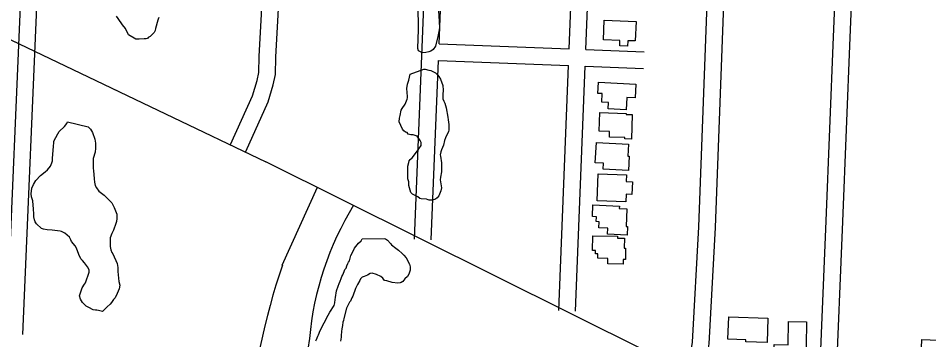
# Model space of a CAD drawing. Extents: x 3677843 to 3715951, y 511991 to 537744.
# Drawn here: x 3698495 to 3700134, y 524461 to 525039 of the extents above; entities that cross this region are included whole.
import ezdxf

# ---------------------------------------------------------------- set-up
doc = ezdxf.new("R2010")
doc.units = 0
for name, color, linetype in [('V-BLDG-OTLN', 7, 'Continuous'), ('V-ROAD-CNTR', 7, 'Continuous'), ('V-SITE-VEGE', 7, 'Continuous')]:
    doc.layers.add(name, color=color, linetype=linetype)

msp = doc.modelspace()

# ---------------------------------------------------------------- linework, layer by layer
at = {"layer": 'V-BLDG-OTLN'}
for points in [[(3699549.9, 525035.7), (3699607.1, 525033.4), (3699605.4, 524998.3), (3699592, 524998.6), (3699591.6, 524988.8), (3699577.8, 524989.5), (3699577.8, 524998.9), (3699548.5, 525000.3)], [(3699539.3, 524924.2), (3699606.6, 524920.7), (3699605.3, 524895.9), (3699590.6, 524896.6), (3699589.4, 524874.5), (3699557, 524876.2), (3699557.6, 524887.8), (3699545.2, 524888.4), (3699546, 524903.7), (3699538.3, 524904.1)], [(3699541.6, 524869.6), (3699589.2, 524867.9), (3699589.2, 524866.3), (3699600.2, 524866), (3699598.7, 524822), (3699586.7, 524822.4), (3699586.8, 524824.6), (3699559, 524825.6), (3699559.4, 524835.5), (3699540.5, 524836.1)], [(3699535.7, 524816), (3699593.6, 524812.9), (3699592.4, 524791.2), (3699594.7, 524791.1), (3699593.3, 524765.4), (3699547.9, 524767.8), (3699548.5, 524778.6), (3699533.7, 524779.4)], [(3699538.9, 524759.4), (3699590, 524757.4), (3699589.5, 524745.3), (3699600.4, 524744.9), (3699599.5, 524722.4), (3699589.1, 524722.9), (3699588.6, 524709), (3699537, 524711)], [(3699529.4, 524703.5), (3699577, 524701.4), (3699576.9, 524697.1), (3699590.4, 524696.6), (3699589, 524664.6), (3699591.9, 524664.5), (3699591.2, 524649.1), (3699555.6, 524650.7), (3699556, 524661.5), (3699540.2, 524662.2), (3699540.7, 524673.3), (3699535.5, 524673.5), (3699535.9, 524682.2), (3699528.5, 524682.5)], [(3699529, 524647.6), (3699573.9, 524647.1), (3699573.8, 524643.6), (3699586.1, 524643.5), (3699585.9, 524625.6), (3699588.2, 524625.6), (3699588, 524605.1), (3699584, 524605.2), (3699583.9, 524597.2), (3699556, 524597.5), (3699556.1, 524607.3), (3699538.3, 524607.5), (3699538.4, 524615.4), (3699534, 524615.4), (3699534, 524621.3), (3699528.7, 524621.3)], [(3699773.8, 524502.2), (3699844.3, 524499.9), (3699842.9, 524456.1), (3699804.7, 524457.3), (3699804.9, 524461), (3699772.5, 524462.1)], [(3699914.1, 524493.3), (3699912.4, 524407), (3699855, 524408.2), (3699855.9, 524452.5), (3699880.8, 524452), (3699881.7, 524494)], [(3700121.7, 524461.6), (3700196, 524458.5), (3700194.1, 524394.9), (3700202.9, 524384.3), (3700268.1, 524381.2), (3700265.1, 524306.4), (3700233.1, 524308.9), (3700232.3, 524300.2), (3700225.6, 524300.6), (3700191.4, 524267.1), (3700157.2, 524303.3), (3700147.7, 524303.4), (3700148.1, 524312.3), (3700115.6, 524313.7)]]:
    msp.add_lwpolyline(points, close=True, dxfattribs=at)
at = {"layer": 'V-ROAD-CNTR'}
for points in [[(3695205.8, 526607.5), (3696686, 525874.7), (3698217.6, 525126.7), (3698940.9, 524781.2)], [(3699782.3, 526105), (3699780.7, 526099.1), (3699778.8, 526090.5), (3699777.2, 526081.8), (3699775.8, 526073.2), (3699774.7, 526064.4), (3699773.9, 526055.5), (3699770.4, 525960.5), (3699761.9, 525743), (3699753.5, 525510.2), (3699741.2, 525235.4), (3699733.7, 525049.8), (3699719.2, 524663.9), (3699708.3, 524456.8), (3699698.5, 524397.5)], [(3698473.5, 524471.6), (3698501.7, 525131.5), (3698527.4, 525747.8), (3698541.8, 526077.9)], [(3698503.4, 524470.3), (3698531.6, 525130.3), (3698557.3, 525746.5), (3698571.8, 526076.8)], [(3699809.3, 526089.3), (3699808.2, 526084.4), (3699806.8, 526076.7), (3699805.5, 526069), (3699804.6, 526061.2), (3699803.9, 526053.6), (3699800.4, 525959.4), (3699791.9, 525741.9), (3699783.5, 525509), (3699771.2, 525234.1), (3699763.6, 525048.6), (3699749.2, 524662.6), (3699738.2, 524453.6), (3699728, 524392.6)], [(3698877.3, 524812), (3698916.8, 524899.5), (3698924.8, 524927), (3698928.3, 524941.8), (3698928.8, 524970.5), (3698936.9, 525123.2), (3698953.7, 525580.2), (3698974.3, 526061.1)], [(3700009, 525973.9), (3700005, 525958.8), (3700000.2, 525928.2), (3699997, 525862.9), (3699988.6, 525627), (3699974.9, 525318), (3699961.7, 525005.9), (3699948.6, 524674.9), (3699936, 524370.7), (3699934.4, 524347.4), (3699931.3, 524329.3), (3699920.7, 524288)], [(3700035.9, 525958.2), (3700034.3, 525952.6), (3700030.1, 525925.2), (3700027, 525861.6), (3700018.6, 525625.8), (3700004.8, 525316.7), (3699991.6, 525004.6), (3699978.6, 524673.7), (3699965.9, 524369.1), (3699964.3, 524343.9), (3699960.6, 524323), (3699949.7, 524280.6)], [(3699252.4, 524993.3), (3699281.9, 525734.7), (3698990.7, 525743.7)], [(3698904.6, 524799.7), (3698945, 524889.1), (3698953.9, 524919.4), (3698958.2, 524938.1), (3698958.8, 524969.4), (3698966.9, 525121.8), (3698983.6, 525579), (3698989.4, 525713.8)], [(3699208.4, 524642.1), (3699250.7, 525705.6), (3698989.4, 525713.8)], [(3699486.8, 524983.9), (3699507, 525492.8)], [(3699516.8, 524982.7), (3699537, 525491.6)], [(3699252.4, 524993.3), (3699486.8, 524983.9)], [(3699516.8, 524982.7), (3699621.5, 524978.6)], [(3699238.3, 524640.9), (3699251.2, 524963.3)], [(3699251.2, 524963.3), (3699485.7, 524954)], [(3699468.2, 524513.6), (3699485.7, 524954)], [(3699498.2, 524512.4), (3699515.6, 524952.8)], [(3699515.6, 524952.8), (3699620.3, 524948.6)], [(3705609.4, 521493.1), (3703816, 522371.4), (3702530, 523014.4), (3702175.6, 523184.4), (3701801.6, 523367), (3701415.4, 523550.3), (3698940.9, 524781.2)], [(3698970.3, 524595.3), (3699033.6, 524735.3)]]:
    msp.add_lwpolyline(points, dxfattribs=at)
for centre, radius, start, end in [((3699563.8, 524416), 546.6, 148.3136, 175.0137), ((3700158.4, 524194.1), 1254, 161.3399, 175.2096), ((3702571, 523904.3), 3595.5, 171.052, 181.0151)]:
    msp.add_arc(centre, radius, start, end, dxfattribs=at)
at = {"layer": 'V-SITE-VEGE'}
for points in [[(3699252.6, 525033.2), (3699252.6, 525032), (3699253.1, 525023.3), (3699252.7, 525018.2), (3699250.5, 525006.4), (3699246.2, 524989), (3699241.9, 524983.1), (3699237.6, 524979.9), (3699234.1, 524978.7), (3699228.6, 524977.5), (3699222.7, 524977), (3699215.6, 524980.5), (3699214, 524984.8), (3699215.3, 525018.7), (3699214.6, 525062.8)], [(3699251.3, 525053.2), (3699252.6, 525033.2)], [(3698747.8, 525040.5), (3698746.7, 525037.8), (3698746.2, 525035.6), (3698741.9, 525020.9), (3698741.4, 525017), (3698739.8, 525013.8), (3698732.2, 525006.1), (3698728.9, 525004.4), (3698727.3, 525002.8), (3698725.1, 525002.2), (3698721.3, 525002.2), (3698712.6, 525001.6), (3698706.6, 525001.5), (3698693.4, 525009.6), (3698687.9, 525020.5), (3698682.4, 525027.6), (3698674.7, 525039), (3698672, 525042.8)], [(3698628.6, 524833.6), (3698633, 524821.6), (3698634.2, 524814.5), (3698634.2, 524805.8), (3698633.2, 524798.2), (3698630, 524786.7), (3698629.5, 524776.9), (3698629.6, 524769.2), (3698630.1, 524765.4), (3698631.3, 524750.1), (3698631.9, 524744.1), (3698633.6, 524738.7), (3698635.8, 524734.4), (3698640.2, 524728.4), (3698649.5, 524720.8), (3698659.4, 524711.6), (3698663.3, 524707.3), (3698667.7, 524698.6), (3698672.1, 524687.1), (3698672.2, 524679), (3698671.7, 524673.5), (3698670.6, 524670.2), (3698666.3, 524658.2), (3698663.6, 524652.2), (3698660.4, 524644.5), (3698660.5, 524628.7), (3698661.6, 524622.7), (3698663.3, 524617.8), (3698664.9, 524615.6), (3698673.2, 524598.2), (3698674.4, 524591.2), (3698674.4, 524583.5), (3698676.2, 524565.5), (3698677.9, 524559), (3698676.3, 524552.4), (3698673, 524544.2), (3698669.3, 524536.6), (3698666.6, 524533.3), (3698662.8, 524527.8), (3698660.1, 524525.1), (3698654.7, 524520.1), (3698646.5, 524511.9), (3698639.4, 524513.5), (3698636.2, 524514), (3698634, 524514), (3698629.6, 524515), (3698621.9, 524518.8), (3698617, 524521.5), (3698610.4, 524528), (3698607.1, 524534), (3698604.9, 524540), (3698609.7, 524554.2), (3698614, 524560.8), (3698616.2, 524563.5), (3698622.6, 524582.6), (3698622.6, 524587), (3698619.8, 524592.4), (3698614.3, 524599.5), (3698610.5, 524603.3), (3698607.7, 524606.5), (3698603.9, 524614.1), (3698600, 524625.6), (3698597.2, 524629.9), (3698590.6, 524637.5), (3698589.5, 524640.8), (3698587.3, 524645.7), (3698578.5, 524652.7), (3698572.5, 524655.9), (3698570.3, 524656.5), (3698556.1, 524658), (3698546.8, 524658.5), (3698540.3, 524660.1), (3698536.5, 524661.2), (3698527.7, 524669.3), (3698525.5, 524673.1), (3698524.4, 524676.9), (3698523.2, 524682.3), (3698523.2, 524686.7), (3698522.6, 524696.5), (3698522, 524703.1), (3698520.9, 524710.7), (3698518.6, 524717.8), (3698518.1, 524723.2), (3698519.6, 524733.6), (3698522.3, 524740.2), (3698526.6, 524747.3), (3698534.8, 524756.1), (3698543.4, 524762.7), (3698547.8, 524766.5), (3698553.2, 524773.1), (3698555.3, 524779.1), (3698556.4, 524782.9), (3698556.4, 524787.3), (3698558.4, 524808.6), (3698558.9, 524815.7), (3698558.9, 524818.4), (3698565.9, 524831.5), (3698568.6, 524835.4), (3698578.3, 524844.7), (3698582.1, 524849.6), (3698583.8, 524852.9)], [(3698583.8, 524852.9), (3698620.9, 524843.9), (3698622.5, 524842.3), (3698624.7, 524839.5), (3698628.6, 524833.6)], [(3699030.9, 524459.3), (3699031.9, 524461.5), (3699034.1, 524467.5), (3699035.2, 524469.7), (3699038.4, 524477.4), (3699045.4, 524491.6), (3699048.6, 524497.1), (3699049.7, 524499.8), (3699055.6, 524510.8), (3699063.7, 524522.8), (3699064.8, 524527.7), (3699065.3, 524533.2), (3699065.8, 524537), (3699067.9, 524549), (3699071.1, 524557.2), (3699072.7, 524562.1), (3699074.3, 524566.5), (3699076.5, 524571.4), (3699077.6, 524574.7), (3699079.2, 524577.5), (3699080.3, 524580.7), (3699081.9, 524583.5), (3699082.9, 524587.3), (3699085.1, 524590), (3699086.7, 524593.9), (3699088.3, 524598.2), (3699089.4, 524600.4), (3699091, 524603.2), (3699093.7, 524612.5), (3699097.5, 524619), (3699100.1, 524625.6), (3699107.2, 524634.9), (3699112.1, 524638.8), (3699114.2, 524642.6)], [(3699114.2, 524642.6), (3699153.5, 524642.9), (3699156.2, 524642.3), (3699159.5, 524640.2), (3699165, 524634.2), (3699166.6, 524632), (3699174.9, 524625.5), (3699179.2, 524622.3), (3699185.8, 524616.3)], [(3699185.8, 524616.3), (3699189.1, 524613.1), (3699193.5, 524608.2), (3699199, 524596.8), (3699200.2, 524592.4), (3699200.7, 524589.2), (3699200.2, 524585.9), (3699198.1, 524578.8), (3699195.4, 524574.9), (3699191, 524570.6), (3699187.3, 524565.6), (3699184.5, 524564), (3699182.4, 524563.4), (3699178.5, 524562.8), (3699168.2, 524563.9), (3699158.3, 524567.1), (3699154.5, 524567.6), (3699151.2, 524571.9), (3699147.4, 524574.6), (3699139.7, 524578.4), (3699132.1, 524580.5), (3699128.3, 524580), (3699123.9, 524577.2), (3699117.4, 524575), (3699114.1, 524573.3), (3699110.9, 524570.6), (3699109.8, 524567.8), (3699105.5, 524560.2), (3699102.2, 524553.1), (3699097.4, 524539.4), (3699095.3, 524536.1), (3699093.1, 524530.6), (3699091.5, 524528.5), (3699087.2, 524520.2), (3699085.6, 524518), (3699080.8, 524499.5), (3699080.3, 524495.6), (3699079.2, 524492.4), (3699078.7, 524486.9), (3699077.6, 524480.4), (3699076.6, 524476), (3699076.1, 524468.9), (3699076.1, 524465.6), (3699075.1, 524458.5)]]:
    msp.add_lwpolyline(points, dxfattribs=at)
msp.add_lwpolyline([(3699200.6, 524938.8), (3699225.1, 524947.7), (3699227.3, 524947.7), (3699233.8, 524946.1), (3699237.7, 524945), (3699242.6, 524942.9), (3699245.9, 524941.3), (3699249.7, 524937.5), (3699251.9, 524934.2), (3699255.2, 524929.9), (3699259.1, 524918.4), (3699259.7, 524909.7), (3699259.2, 524902.1), (3699259.3, 524894.4), (3699260.9, 524890.1), (3699262.6, 524886.3), (3699265.4, 524878.1), (3699268.2, 524861.2), (3699268.8, 524856.3), (3699269.9, 524848.2), (3699270, 524837.8), (3699269.5, 524835.6), (3699264.1, 524824.1), (3699262.5, 524819.2), (3699260.4, 524811), (3699257.1, 524802.8), (3699255.5, 524799), (3699254.5, 524793.5), (3699255, 524791.3), (3699256.8, 524779.3), (3699256.9, 524763), (3699255.3, 524753.2), (3699254.2, 524748.8), (3699257.1, 524734.1), (3699255.5, 524728.6), (3699253.3, 524722.6), (3699252.2, 524719.9), (3699249, 524716), (3699246.3, 524713.8), (3699240.3, 524712.1), (3699234.8, 524712.1), (3699232.7, 524712.6), (3699229.9, 524713.7), (3699220.1, 524714.7), (3699217.9, 524715.3), (3699214.1, 524718), (3699208.1, 524721.2), (3699204.8, 524722.8), (3699201.5, 524726.1), (3699198.1, 524738.6), (3699198.1, 524745.1), (3699196.4, 524750.6), (3699196.3, 524772.9), (3699197.8, 524779.5), (3699198.9, 524782.8), (3699200.5, 524785), (3699203.8, 524788.3), (3699206.5, 524791), (3699209.7, 524795.4), (3699211.9, 524798.1), (3699220, 524810.2), (3699220.5, 524812.4), (3699220, 524815.6), (3699218.3, 524819.5), (3699212.8, 524827.1), (3699205.7, 524829.7), (3699201.9, 524829.7), (3699197, 524830.8), (3699194.8, 524833.5), (3699192, 524834.6), (3699189.3, 524836.7), (3699186.5, 524840), (3699180.5, 524853), (3699181.5, 524859.6), (3699182.6, 524864.5), (3699184.1, 524873.8), (3699185.8, 524877.1), (3699191.7, 524884.7), (3699192.8, 524887.5), (3699194.9, 524893.5), (3699195.4, 524896.2), (3699195.4, 524898.4), (3699194.2, 524913.1), (3699195.8, 524920.8), (3699198, 524927.9)], close=True, dxfattribs=at)

doc.saveas('drawing.dxf')
